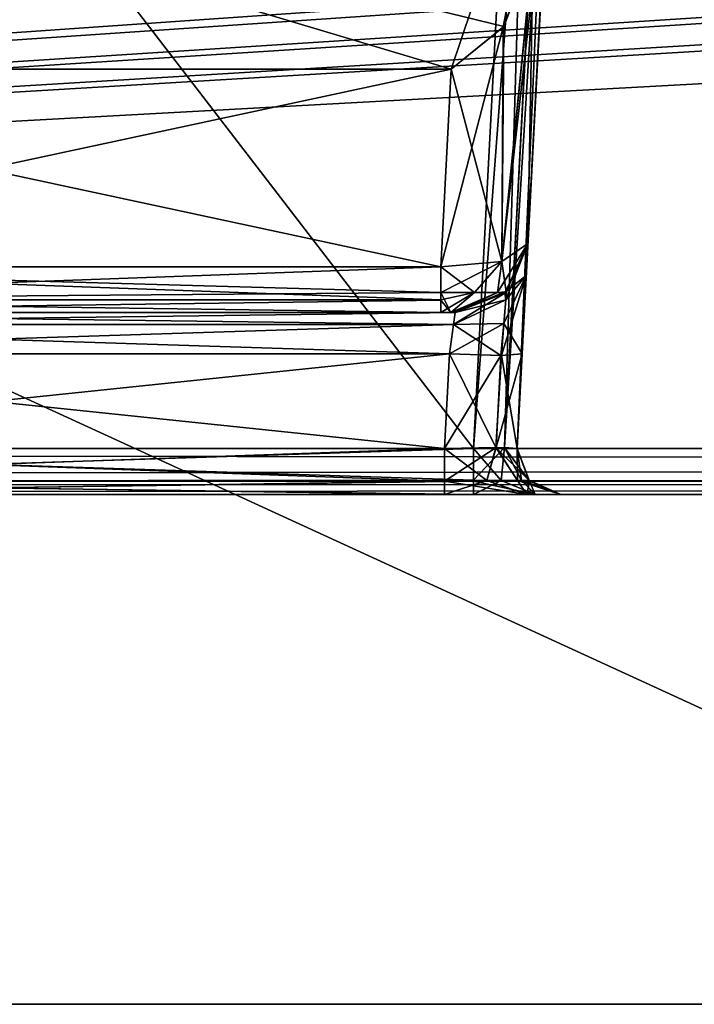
# Model space of a CAD drawing. Header units: inches. Extents: x -10 to 10, y -2.3 to 4.3.
# Tile 345 of 656: x -4.467 to -4.004, y -1.955 to -1.279. Entities that reach past the tile are written whole.
import ezdxf

# ---------------------------------------------------------------- set-up
doc = ezdxf.new("R2010")
doc.units = ezdxf.units.IN
doc.header["$LTSCALE"] = 65.185185
doc.header["$MEASUREMENT"] = 0
for name, color, linetype in [('10346', 7, 'CONTINUOUS'), ('10347', 7, 'CONTINUOUS'), ('10351', 7, 'CONTINUOUS'), ('10352', 7, 'CONTINUOUS'), ('10353', 7, 'CONTINUOUS'), ('10354', 7, 'CONTINUOUS'), ('10355', 7, 'CONTINUOUS'), ('10356', 7, 'CONTINUOUS'), ('10357', 7, 'CONTINUOUS'), ('10358', 7, 'CONTINUOUS'), ('10359', 7, 'CONTINUOUS'), ('10360', 7, 'CONTINUOUS'), ('10361', 7, 'CONTINUOUS'), ('10362', 7, 'CONTINUOUS'), ('10363', 7, 'CONTINUOUS'), ('10364', 7, 'CONTINUOUS'), ('10367', 7, 'CONTINUOUS'), ('1117', 7, 'CONTINUOUS'), ('11184', 7, 'CONTINUOUS'), ('11193', 7, 'CONTINUOUS'), ('11248', 7, 'CONTINUOUS'), ('1142', 7, 'CONTINUOUS'), ('1172', 7, 'CONTINUOUS'), ('1173', 7, 'CONTINUOUS'), ('12088', 7, 'CONTINUOUS'), ('1298', 7, 'CONTINUOUS'), ('1304', 7, 'CONTINUOUS'), ('1306', 7, 'CONTINUOUS'), ('1321', 7, 'CONTINUOUS'), ('1322', 7, 'CONTINUOUS'), ('1323', 7, 'CONTINUOUS'), ('1324', 7, 'CONTINUOUS'), ('1327', 7, 'CONTINUOUS'), ('1328', 7, 'CONTINUOUS'), ('1329', 7, 'CONTINUOUS'), ('1330', 7, 'CONTINUOUS'), ('1331', 7, 'CONTINUOUS'), ('1332', 7, 'CONTINUOUS'), ('1333', 7, 'CONTINUOUS'), ('1334', 7, 'CONTINUOUS'), ('1609', 7, 'CONTINUOUS'), ('1611', 7, 'CONTINUOUS'), ('2898', 7, 'CONTINUOUS'), ('2899', 7, 'CONTINUOUS'), ('2902', 7, 'CONTINUOUS'), ('2903', 7, 'CONTINUOUS')]:
    doc.layers.add(name, color=color, linetype=linetype)

msp = doc.modelspace()

# ---------------------------------------------------------------- linework, layer by layer
at = {"layer": '10346', "linetype": 'Continuous'}
for points in [[(-4.8031, -1.48, -4.11649), (-4.8031, -1.48, -3.86955), (-4.17772, -1.48, -3.86955), (-4.8031, -1.48, -4.11649)], [(-4.16791, -1.48, -4.11649), (-4.8031, -1.48, -4.11649), (-4.16791, -1.48, -3.88012), (-4.16791, -1.48, -4.11649)], [(-4.16791, -1.48, -3.88012), (-4.8031, -1.48, -4.11649), (-4.17088, -1.48, -3.87255), (-4.16791, -1.48, -3.88012)], [(-4.17088, -1.48, -3.87255), (-4.8031, -1.48, -4.11649), (-4.17772, -1.48, -3.86955), (-4.17088, -1.48, -3.87255)]]:
    msp.add_3dface(points, dxfattribs=at)
at = {"layer": '10347', "linetype": 'Continuous'}
for points in [[(-4.8031, -1.48, -4.11649), (-4.16791, -1.48, -4.11649), (-4.16906, -1.48821, -4.13711), (-4.8031, -1.48, -4.11649)], [(-4.80181, -1.4882, -4.1371), (-4.8031, -1.48, -4.11649), (-4.16906, -1.48821, -4.13711), (-4.80181, -1.4882, -4.1371)], [(-4.79863, -1.50843, -4.14645), (-4.80181, -1.4882, -4.1371), (-4.17188, -1.50843, -4.14645), (-4.79863, -1.50843, -4.14645)], [(-4.17188, -1.50843, -4.14645), (-4.80181, -1.4882, -4.1371), (-4.16906, -1.48821, -4.13711), (-4.17188, -1.50843, -4.14645)]]:
    msp.add_3dface(points, dxfattribs=at)
at = {"layer": '10351', "linetype": 'Continuous'}
for points in [[(-4.79523, -1.59589, -4.14143), (-4.79523, -1.57343, -4.14986), (-4.17529, -1.59584, -4.14147), (-4.79523, -1.59589, -4.14143)], [(-4.17529, -1.59584, -4.14147), (-4.79523, -1.57343, -4.14986), (-4.17529, -1.57343, -4.14986), (-4.17529, -1.59584, -4.14147)], [(-4.1753, -1.605, -4.1199), (-4.79523, -1.59589, -4.14143), (-4.17529, -1.59584, -4.14147), (-4.1753, -1.605, -4.1199)], [(-4.1753, -1.605, -4.1199), (-4.79519, -1.605, -4.1199), (-4.79523, -1.59589, -4.14143), (-4.1753, -1.605, -4.1199)]]:
    msp.add_3dface(points, dxfattribs=at)
at = {"layer": '10352', "linetype": 'Continuous'}
for points in [[(-4.79863, -1.50843, -4.14645), (-4.17188, -1.50843, -4.14645), (-4.79523, -1.57343, -4.14986), (-4.79863, -1.50843, -4.14645)], [(-4.79523, -1.57343, -4.14986), (-4.17188, -1.50843, -4.14645), (-4.17529, -1.57343, -4.14986), (-4.79523, -1.57343, -4.14986)]]:
    msp.add_3dface(points, dxfattribs=at)
at = {"layer": '10353', "linetype": 'Continuous'}
for points in [[(-4.17529, -1.57343, -4.14986), (-4.17188, -1.50843, -4.14645), (-4.13667, -1.50951, -4.16108), (-4.17529, -1.57343, -4.14986)], [(-4.17529, -1.57343, -4.14986), (-4.13667, -1.50951, -4.16108), (-4.13992, -1.57278, -4.16446), (-4.17529, -1.57343, -4.14986)], [(-4.12195, -1.50847, -4.19638), (-4.12536, -1.57343, -4.19979), (-4.13992, -1.57278, -4.16446), (-4.12195, -1.50847, -4.19638)], [(-4.13667, -1.50951, -4.16108), (-4.12195, -1.50847, -4.19638), (-4.13992, -1.57278, -4.16446), (-4.13667, -1.50951, -4.16108)]]:
    msp.add_3dface(points, dxfattribs=at)
at = {"layer": '10354', "linetype": 'Continuous'}
for points in [[(-4.11798, -1.43262, -4.11653), (-4.11913, -1.45461, -4.17158), (-4.13263, -1.46543, -4.11649), (-4.11798, -1.43262, -4.11653)], [(-4.11913, -1.45461, -4.17158), (-4.12195, -1.50847, -4.19638), (-4.13461, -1.48772, -4.15515), (-4.11913, -1.45461, -4.17158)], [(-4.11913, -1.45461, -4.17158), (-4.13461, -1.48772, -4.15515), (-4.13314, -1.47145, -4.13892), (-4.11913, -1.45461, -4.17158)], [(-4.11913, -1.45461, -4.17158), (-4.13314, -1.47145, -4.13892), (-4.13263, -1.46543, -4.11649), (-4.11913, -1.45461, -4.17158)], [(-4.13314, -1.47145, -4.13892), (-4.16791, -1.48, -4.11649), (-4.13263, -1.46543, -4.11649), (-4.13314, -1.47145, -4.13892)], [(-4.16906, -1.48821, -4.13711), (-4.16791, -1.48, -4.11649), (-4.13314, -1.47145, -4.13892), (-4.16906, -1.48821, -4.13711)], [(-4.13461, -1.48772, -4.15515), (-4.16906, -1.48821, -4.13711), (-4.13314, -1.47145, -4.13892), (-4.13461, -1.48772, -4.15515)], [(-4.17188, -1.50843, -4.14645), (-4.16906, -1.48821, -4.13711), (-4.13667, -1.50951, -4.16108), (-4.17188, -1.50843, -4.14645)], [(-4.13667, -1.50951, -4.16108), (-4.16906, -1.48821, -4.13711), (-4.13461, -1.48772, -4.15515), (-4.13667, -1.50951, -4.16108)], [(-4.12195, -1.50847, -4.19638), (-4.13667, -1.50951, -4.16108), (-4.13461, -1.48772, -4.15515), (-4.12195, -1.50847, -4.19638)]]:
    msp.add_3dface(points, dxfattribs=at)
at = {"layer": '10355', "linetype": 'Continuous'}
for points in [[(-4.11798, -1.43262, -3.88012), (-4.13263, -1.46543, -4.11649), (-4.13352, -1.46629, -3.88012), (-4.11798, -1.43262, -3.88012)], [(-4.11798, -1.43262, -3.88012), (-4.11798, -1.43262, -4.11653), (-4.13263, -1.46543, -4.11649), (-4.11798, -1.43262, -3.88012)], [(-4.13263, -1.46543, -4.11649), (-4.16791, -1.48, -4.11649), (-4.13352, -1.46629, -3.88012), (-4.13263, -1.46543, -4.11649)], [(-4.16791, -1.48, -4.11649), (-4.16791, -1.48, -3.88012), (-4.13352, -1.46629, -3.88012), (-4.16791, -1.48, -4.11649)]]:
    msp.add_3dface(points, dxfattribs=at)
at = {"layer": '10356', "linetype": 'Continuous'}
for points in [[(-4.11798, -1.43262, -3.88012), (-4.13352, -1.46629, -3.88012), (-4.13883, -1.46627, -3.85865), (-4.11798, -1.43262, -3.88012)], [(-4.11798, -1.43262, -3.88012), (-4.13883, -1.46627, -3.85865), (-4.13582, -1.44495, -3.84015), (-4.11798, -1.43262, -3.88012)], [(-4.15463, -1.46627, -3.84173), (-4.17772, -1.4663, -3.83516), (-4.13582, -1.44495, -3.84015), (-4.15463, -1.46627, -3.84173)], [(-4.13582, -1.44495, -3.84015), (-4.17772, -1.4663, -3.83516), (-4.17772, -1.44873, -3.82319), (-4.13582, -1.44495, -3.84015)], [(-4.13883, -1.46627, -3.85865), (-4.15463, -1.46627, -3.84173), (-4.13582, -1.44495, -3.84015), (-4.13883, -1.46627, -3.85865)], [(-4.17088, -1.48, -3.87255), (-4.17772, -1.48, -3.86955), (-4.15463, -1.46627, -3.84173), (-4.17088, -1.48, -3.87255)], [(-4.15463, -1.46627, -3.84173), (-4.17772, -1.48, -3.86955), (-4.17772, -1.47127, -3.84133), (-4.15463, -1.46627, -3.84173)], [(-4.17772, -1.4663, -3.83516), (-4.15463, -1.46627, -3.84173), (-4.17772, -1.47127, -3.84133), (-4.17772, -1.4663, -3.83516)], [(-4.13352, -1.46629, -3.88012), (-4.17088, -1.48, -3.87255), (-4.13883, -1.46627, -3.85865), (-4.13352, -1.46629, -3.88012)], [(-4.13883, -1.46627, -3.85865), (-4.17088, -1.48, -3.87255), (-4.15463, -1.46627, -3.84173), (-4.13883, -1.46627, -3.85865)], [(-4.16791, -1.48, -3.88012), (-4.17088, -1.48, -3.87255), (-4.13352, -1.46629, -3.88012), (-4.16791, -1.48, -3.88012)]]:
    msp.add_3dface(points, dxfattribs=at)
at = {"layer": '10357', "linetype": 'Continuous'}
for points in [[(-4.10348, -1.15603, -3.76837), (-4.11798, -1.43262, -3.88012), (-4.13582, -1.44495, -3.84015), (-4.10348, -1.15603, -3.76837)], [(-4.11467, -1.23177, -3.76837), (-4.10348, -1.15603, -3.76837), (-4.13582, -1.44495, -3.84015), (-4.11467, -1.23177, -3.76837)], [(-4.13496, -1.28419, -3.76837), (-4.11467, -1.23177, -3.76837), (-4.13582, -1.44495, -3.84015), (-4.13496, -1.28419, -3.76837)], [(-4.17061, -1.31305, -3.76837), (-4.13496, -1.28419, -3.76837), (-4.17772, -1.44873, -3.82319), (-4.17061, -1.31305, -3.76837)], [(-4.13496, -1.28419, -3.76837), (-4.13582, -1.44495, -3.84015), (-4.17772, -1.44873, -3.82319), (-4.13496, -1.28419, -3.76837)]]:
    msp.add_3dface(points, dxfattribs=at)
at = {"layer": '10358', "linetype": 'Continuous'}
for points in [[(-4.80989, -1.31305, -3.76837), (-4.17061, -1.31305, -3.76837), (-4.80278, -1.44873, -3.82319), (-4.80989, -1.31305, -3.76837)], [(-4.80278, -1.44873, -3.82319), (-4.17061, -1.31305, -3.76837), (-4.17772, -1.44873, -3.82319), (-4.80278, -1.44873, -3.82319)]]:
    msp.add_3dface(points, dxfattribs=at)
at = {"layer": '10359', "linetype": 'Continuous'}
for points in [[(-4.80294, -1.47145, -3.84159), (-4.80278, -1.44873, -3.82319), (-4.17772, -1.47127, -3.84133), (-4.80294, -1.47145, -3.84159)], [(-4.80278, -1.44873, -3.82319), (-4.17772, -1.4663, -3.83516), (-4.17772, -1.47127, -3.84133), (-4.80278, -1.44873, -3.82319)], [(-4.17772, -1.4663, -3.83516), (-4.80278, -1.44873, -3.82319), (-4.17772, -1.44873, -3.82319), (-4.17772, -1.4663, -3.83516)], [(-4.8031, -1.48, -3.86955), (-4.80294, -1.47145, -3.84159), (-4.17772, -1.48, -3.86955), (-4.8031, -1.48, -3.86955)], [(-4.17772, -1.48, -3.86955), (-4.80294, -1.47145, -3.84159), (-4.17772, -1.47127, -3.84133), (-4.17772, -1.48, -3.86955)]]:
    msp.add_3dface(points, dxfattribs=at)
at = {"layer": '10360', "linetype": 'Continuous'}
for points in [[(-4.17529, -1.59584, -4.14147), (-4.13992, -1.57278, -4.16446), (-4.14629, -1.59547, -4.14959), (-4.17529, -1.59584, -4.14147)], [(-4.17529, -1.59584, -4.14147), (-4.17529, -1.57343, -4.14986), (-4.13992, -1.57278, -4.16446), (-4.17529, -1.59584, -4.14147)], [(-4.14629, -1.59547, -4.14959), (-4.13992, -1.57278, -4.16446), (-4.12508, -1.59547, -4.1708), (-4.14629, -1.59547, -4.14959)], [(-4.13992, -1.57278, -4.16446), (-4.12536, -1.57343, -4.19979), (-4.12508, -1.59547, -4.1708), (-4.13992, -1.57278, -4.16446)], [(-4.12508, -1.59547, -4.1708), (-4.12536, -1.57343, -4.19979), (-4.11693, -1.59589, -4.19979), (-4.12508, -1.59547, -4.1708)], [(-4.11877, -1.605, -4.1433), (-4.1753, -1.605, -4.1199), (-4.14629, -1.59547, -4.14959), (-4.11877, -1.605, -4.1433)], [(-4.1753, -1.605, -4.1199), (-4.17529, -1.59584, -4.14147), (-4.14629, -1.59547, -4.14959), (-4.1753, -1.605, -4.1199)], [(-4.11877, -1.605, -4.1433), (-4.14629, -1.59547, -4.14959), (-4.12508, -1.59547, -4.1708), (-4.11877, -1.605, -4.1433)], [(-4.11877, -1.605, -4.1433), (-4.12508, -1.59547, -4.1708), (-4.11693, -1.59589, -4.19979), (-4.11877, -1.605, -4.1433)], [(-4.0954, -1.605, -4.1998), (-4.11877, -1.605, -4.1433), (-4.11693, -1.59589, -4.19979), (-4.0954, -1.605, -4.1998)]]:
    msp.add_3dface(points, dxfattribs=at)
at = {"layer": '10361', "linetype": 'Continuous'}
for points in [[(-4.12536, -1.57343, -4.19979), (-4.12536, -1.57343, -4.39629), (-4.11697, -1.59584, -4.39629), (-4.12536, -1.57343, -4.19979)], [(-4.11693, -1.59589, -4.19979), (-4.12536, -1.57343, -4.19979), (-4.11697, -1.59584, -4.39629), (-4.11693, -1.59589, -4.19979)], [(-4.0954, -1.605, -4.39627), (-4.11693, -1.59589, -4.19979), (-4.11697, -1.59584, -4.39629), (-4.0954, -1.605, -4.39627)], [(-4.0954, -1.605, -4.39627), (-4.0954, -1.605, -4.1998), (-4.11693, -1.59589, -4.19979), (-4.0954, -1.605, -4.39627)]]:
    msp.add_3dface(points, dxfattribs=at)
at = {"layer": '10362', "linetype": 'Continuous'}
for points in [[(-4.15531, -1.57343, -4.42625), (-4.13631, -1.59547, -4.42919), (-4.13411, -1.57279, -4.41753), (-4.15531, -1.57343, -4.42625)], [(-4.15531, -1.59589, -4.43467), (-4.13631, -1.59547, -4.42919), (-4.15531, -1.57343, -4.42625), (-4.15531, -1.59589, -4.43467)], [(-4.13631, -1.59547, -4.42919), (-4.12242, -1.59547, -4.4153), (-4.13411, -1.57279, -4.41753), (-4.13631, -1.59547, -4.42919)], [(-4.11697, -1.59584, -4.39629), (-4.12536, -1.57343, -4.39629), (-4.13411, -1.57279, -4.41753), (-4.11697, -1.59584, -4.39629)], [(-4.12242, -1.59547, -4.4153), (-4.11697, -1.59584, -4.39629), (-4.13411, -1.57279, -4.41753), (-4.12242, -1.59547, -4.4153)], [(-4.15533, -1.605, -4.45621), (-4.11292, -1.605, -4.43865), (-4.15531, -1.59589, -4.43467), (-4.15533, -1.605, -4.45621)], [(-4.15531, -1.59589, -4.43467), (-4.11292, -1.605, -4.43865), (-4.13631, -1.59547, -4.42919), (-4.15531, -1.59589, -4.43467)], [(-4.13631, -1.59547, -4.42919), (-4.11292, -1.605, -4.43865), (-4.12242, -1.59547, -4.4153), (-4.13631, -1.59547, -4.42919)], [(-4.11292, -1.605, -4.43865), (-4.0954, -1.605, -4.39627), (-4.12242, -1.59547, -4.4153), (-4.11292, -1.605, -4.43865)], [(-4.0954, -1.605, -4.39627), (-4.11697, -1.59584, -4.39629), (-4.12242, -1.59547, -4.4153), (-4.0954, -1.605, -4.39627)]]:
    msp.add_3dface(points, dxfattribs=at)
at = {"layer": '10363', "linetype": 'Continuous'}
for points in [[(-4.82519, -1.57343, -4.42625), (-4.82519, -1.59526, -4.43408), (-4.15531, -1.57343, -4.42625), (-4.82519, -1.57343, -4.42625)], [(-4.82519, -1.59526, -4.43408), (-4.15531, -1.59589, -4.43467), (-4.15531, -1.57343, -4.42625), (-4.82519, -1.59526, -4.43408)], [(-4.82519, -1.59526, -4.43408), (-4.82517, -1.605, -4.45621), (-4.15531, -1.59589, -4.43467), (-4.82519, -1.59526, -4.43408)], [(-4.82517, -1.605, -4.45621), (-4.15533, -1.605, -4.45621), (-4.15531, -1.59589, -4.43467), (-4.82517, -1.605, -4.45621)]]:
    msp.add_3dface(points, dxfattribs=at)
at = {"layer": '10364', "linetype": 'Continuous'}
for points in [[(-4.8742, -0.63817, -4.47526), (-4.82519, -1.57343, -4.42625), (-4.1063, -0.63817, -4.47526), (-4.8742, -0.63817, -4.47526)], [(-4.82519, -1.57343, -4.42625), (-4.15531, -1.57343, -4.42625), (-4.1063, -0.63817, -4.47526), (-4.82519, -1.57343, -4.42625)]]:
    msp.add_3dface(points, dxfattribs=at)
at = {"layer": '10367', "linetype": 'Continuous'}
for points in [[(-4.15531, -1.57343, -4.42625), (-4.13411, -1.57279, -4.41753), (-4.1063, -0.63817, -4.47526), (-4.15531, -1.57343, -4.42625)], [(-4.1063, -0.63817, -4.47526), (-4.13411, -1.57279, -4.41753), (-4.08481, -0.63882, -4.46612), (-4.1063, -0.63817, -4.47526)], [(-4.13411, -1.57279, -4.41753), (-4.12536, -1.57343, -4.39629), (-4.08481, -0.63882, -4.46612), (-4.13411, -1.57279, -4.41753)], [(-4.12536, -1.57343, -4.39629), (-4.07634, -0.6382, -4.4453), (-4.08481, -0.63882, -4.46612), (-4.12536, -1.57343, -4.39629)]]:
    msp.add_3dface(points, dxfattribs=at)
at = {"layer": '1117', "linetype": 'Continuous'}
for points in [[(-8.5782, -1.605, -4.59779), (8.57822, -1.605, -4.59779), (-6.00065, -1.605, -4.51065), (-8.5782, -1.605, -4.59779)], [(8.57822, -1.605, 4.59779), (-8.5782, -1.605, 4.59779), (6.00065, -1.605, 4.51065), (8.57822, -1.605, 4.59779)], [(6.00065, -1.605, 4.51065), (-8.5782, -1.605, 4.59779), (5.92133, -1.605, 4.48984), (6.00065, -1.605, 4.51065)], [(5.92133, -1.605, 4.48984), (-8.5782, -1.605, 4.59779), (2.00065, -1.605, 4.51065), (5.92133, -1.605, 4.48984)], [(2.00065, -1.605, 4.51065), (-8.5782, -1.605, 4.59779), (1.92133, -1.605, 4.48984), (2.00065, -1.605, 4.51065)], [(1.92133, -1.605, 4.48984), (-8.5782, -1.605, 4.59779), (-1.99935, -1.605, 4.51065), (1.92133, -1.605, 4.48984)], [(-1.99935, -1.605, 4.51065), (-8.5782, -1.605, 4.59779), (-2.07867, -1.605, 4.48984), (-1.99935, -1.605, 4.51065)], [(-2.07867, -1.605, 4.48984), (-8.5782, -1.605, 4.59779), (-2.31453, -1.605, 4.45621), (-2.07867, -1.605, 4.48984)], [(-8.5782, -1.605, 4.59779), (-5.99935, -1.605, 4.51065), (-4.15533, -1.605, 4.45621), (-8.5782, -1.605, 4.59779)], [(-2.31453, -1.605, 4.45621), (-8.5782, -1.605, 4.59779), (-2.82517, -1.605, 4.45621), (-2.31453, -1.605, 4.45621)], [(-2.82517, -1.605, 4.45621), (-8.5782, -1.605, 4.59779), (-3.17483, -1.605, 4.45621), (-2.82517, -1.605, 4.45621)], [(-3.17483, -1.605, 4.45621), (-8.5782, -1.605, 4.59779), (-3.84467, -1.605, 4.45621), (-3.17483, -1.605, 4.45621)], [(-3.84467, -1.605, 4.45621), (-8.5782, -1.605, 4.59779), (-4.15533, -1.605, 4.45621), (-3.84467, -1.605, 4.45621)], [(-6.00065, -1.605, -4.51065), (8.57822, -1.605, -4.59779), (-5.92133, -1.605, -4.48984), (-6.00065, -1.605, -4.51065)], [(-4.15533, -1.605, 4.45621), (-5.99935, -1.605, 4.51065), (-4.82517, -1.605, 4.45621), (-4.15533, -1.605, 4.45621)], [(-5.92133, -1.605, -4.48984), (8.57822, -1.605, -4.59779), (-2.00065, -1.605, -4.51065), (-5.92133, -1.605, -4.48984)], [(-5.92133, -1.605, -4.48984), (-2.00065, -1.605, -4.51065), (-5.68547, -1.605, -4.45621), (-5.92133, -1.605, -4.48984)], [(-5.68547, -1.605, -4.45621), (-2.00065, -1.605, -4.51065), (-5.17483, -1.605, -4.45621), (-5.68547, -1.605, -4.45621)], [(-5.17483, -1.605, -4.45621), (-2.00065, -1.605, -4.51065), (-4.82517, -1.605, -4.45621), (-5.17483, -1.605, -4.45621)], [(-4.82517, -1.605, -4.45621), (-2.00065, -1.605, -4.51065), (-4.15533, -1.605, -4.45621), (-4.82517, -1.605, -4.45621)], [(-4.79519, -1.605, -4.1199), (-4.1753, -1.605, -4.1199), (-4.79519, -1.605, 4.1199), (-4.79519, -1.605, -4.1199)], [(-4.79519, -1.605, 4.1199), (-4.1753, -1.605, -4.1199), (-4.1753, -1.605, 4.1199), (-4.79519, -1.605, 4.1199)], [(-4.1753, -1.605, -4.1199), (-4.11877, -1.605, -4.1433), (-4.1753, -1.605, 4.1199), (-4.1753, -1.605, -4.1199)], [(-4.1753, -1.605, 4.1199), (-4.11877, -1.605, -4.1433), (-4.11878, -1.605, 4.14328), (-4.1753, -1.605, 4.1199)], [(-4.15533, -1.605, -4.45621), (-2.00065, -1.605, -4.51065), (-3.84467, -1.605, -4.45621), (-4.15533, -1.605, -4.45621)], [(-4.11292, -1.605, -4.43865), (-4.15533, -1.605, -4.45621), (-3.84467, -1.605, -4.45621), (-4.11292, -1.605, -4.43865)], [(-3.88708, -1.605, 4.43865), (-3.84467, -1.605, 4.45621), (-4.15533, -1.605, 4.45621), (-3.88708, -1.605, 4.43865)], [(-3.9046, -1.605, 4.39627), (-3.88708, -1.605, 4.43865), (-4.15533, -1.605, 4.45621), (-3.9046, -1.605, 4.39627)], [(-4.11295, -1.605, 4.43868), (-3.9046, -1.605, 4.39627), (-4.15533, -1.605, 4.45621), (-4.11295, -1.605, 4.43868)], [(-4.11877, -1.605, -4.1433), (-4.0954, -1.605, -4.1998), (-4.11878, -1.605, 4.14328), (-4.11877, -1.605, -4.1433)], [(-4.11878, -1.605, 4.14328), (-4.0954, -1.605, -4.1998), (-4.0954, -1.605, 4.1998), (-4.11878, -1.605, 4.14328)], [(-3.9046, -1.605, 4.1998), (-3.9046, -1.605, 4.39627), (-4.11295, -1.605, 4.43868), (-3.9046, -1.605, 4.1998)], [(-4.0954, -1.605, 4.39627), (-3.9046, -1.605, 4.1998), (-4.11295, -1.605, 4.43868), (-4.0954, -1.605, 4.39627)], [(-4.0954, -1.605, -4.39627), (-4.11292, -1.605, -4.43865), (-3.84467, -1.605, -4.45621), (-4.0954, -1.605, -4.39627)], [(-4.0954, -1.605, -4.1998), (-4.0954, -1.605, -4.39627), (-3.88705, -1.605, -4.43868), (-4.0954, -1.605, -4.1998)], [(-3.88705, -1.605, -4.43868), (-4.0954, -1.605, -4.39627), (-3.84467, -1.605, -4.45621), (-3.88705, -1.605, -4.43868)], [(-4.0954, -1.605, 4.1998), (-4.0954, -1.605, -4.1998), (-3.9046, -1.605, -4.39627), (-4.0954, -1.605, 4.1998)], [(-3.9046, -1.605, -4.39627), (-4.0954, -1.605, -4.1998), (-3.88705, -1.605, -4.43868), (-3.9046, -1.605, -4.39627)], [(-3.9046, -1.605, 4.1998), (-4.0954, -1.605, 4.39627), (-3.9046, -1.605, -4.1998), (-3.9046, -1.605, 4.1998)], [(-4.0954, -1.605, 4.39627), (-4.0954, -1.605, 4.1998), (-3.9046, -1.605, -4.39627), (-4.0954, -1.605, 4.39627)], [(-3.9046, -1.605, -4.1998), (-4.0954, -1.605, 4.39627), (-3.9046, -1.605, -4.39627), (-3.9046, -1.605, -4.1998)]]:
    msp.add_3dface(points, dxfattribs=at)
at = {"layer": '11184', "linetype": 'Continuous'}
for points in [[(-9, -1.955, 13.9861), (-9, 0.545, 13.9861), (-3.55711, 0.545, 13.9861), (-9, -1.955, 13.9861)], [(-9, -1.955, 13.9861), (-3.55711, 0.545, 13.9861), (-3.55711, -1.955, 13.9861), (-9, -1.955, 13.9861)]]:
    msp.add_3dface(points, dxfattribs=at)
at = {"layer": '11193', "linetype": 'Continuous'}
for points in [[(-9, 0.545, 14.1431), (-9, -1.955, 14.1431), (-3.55711, -1.955, 14.1431), (-9, 0.545, 14.1431)], [(-3.55711, 0.545, 14.1431), (-9, 0.545, 14.1431), (-3.55711, -1.955, 14.1431), (-3.55711, 0.545, 14.1431)]]:
    msp.add_3dface(points, dxfattribs=at)
at = {"layer": '11248', "linetype": 'Continuous'}
for points in [[(-9, -1.955, 14.1431), (-9, -1.955, 13.9861), (-3.55711, -1.955, 13.9861), (-9, -1.955, 14.1431)], [(-9, -1.955, 14.1431), (-3.55711, -1.955, 13.9861), (-3.55711, -1.955, 14.1431), (-9, -1.955, 14.1431)]]:
    msp.add_3dface(points, dxfattribs=at)
at = {"layer": '1142', "linetype": 'Continuous'}
for points in [[(8.57837, -1.59603, 4.61919), (8.57837, -1.57343, 4.62775), (-8.57837, -1.59542, 4.61977), (8.57837, -1.59603, 4.61919)], [(-8.57837, -1.59542, 4.61977), (8.57837, -1.57343, 4.62775), (-8.57837, -1.57343, 4.62775), (-8.57837, -1.59542, 4.61977)], [(-8.5782, -1.605, 4.59779), (8.57837, -1.59603, 4.61919), (-8.57837, -1.59542, 4.61977), (-8.5782, -1.605, 4.59779)], [(-8.5782, -1.605, 4.59779), (8.57822, -1.605, 4.59779), (8.57837, -1.59603, 4.61919), (-8.5782, -1.605, 4.59779)]]:
    msp.add_3dface(points, dxfattribs=at)
at = {"layer": '1172', "linetype": 'Continuous'}
for points in [[(-8.57837, -1.59603, -4.61919), (-8.57837, -1.57343, -4.62775), (8.57837, -1.59542, -4.61977), (-8.57837, -1.59603, -4.61919)], [(8.57837, -1.59542, -4.61977), (-8.57837, -1.57343, -4.62775), (8.57837, -1.57343, -4.62775), (8.57837, -1.59542, -4.61977)], [(8.57822, -1.605, -4.59779), (-8.57837, -1.59603, -4.61919), (8.57837, -1.59542, -4.61977), (8.57822, -1.605, -4.59779)], [(8.57822, -1.605, -4.59779), (-8.5782, -1.605, -4.59779), (-8.57837, -1.59603, -4.61919), (8.57822, -1.605, -4.59779)]]:
    msp.add_3dface(points, dxfattribs=at)
at = {"layer": '1173', "linetype": 'Continuous'}
for points in [[(-1.89693, -0.63817, -4.57874), (-8.57837, -1.57343, -4.62775), (-1.93761, -0.62096, -4.57784), (-1.89693, -0.63817, -4.57874)], [(-1.93761, -0.62096, -4.57784), (-8.57837, -1.57343, -4.62775), (-2.10307, -0.63817, -4.57874), (-1.93761, -0.62096, -4.57784)], [(-2.87743, -0.63817, -4.57874), (-8.57837, -1.57343, -4.62775), (-2.91811, -0.62096, -4.57784), (-2.87743, -0.63817, -4.57874)], [(-2.91811, -0.62096, -4.57784), (-8.57837, -1.57343, -4.62775), (-3.12257, -0.63817, -4.57874), (-2.91811, -0.62096, -4.57784)], [(-3.89693, -0.63817, -4.57874), (-8.57837, -1.57343, -4.62775), (-3.93712, -0.62143, -4.57786), (-3.89693, -0.63817, -4.57874)], [(-3.93712, -0.62143, -4.57786), (-8.57837, -1.57343, -4.62775), (-4.10307, -0.63817, -4.57874), (-3.93712, -0.62143, -4.57786)], [(8.57837, -1.57343, -4.62775), (-8.57837, -1.57343, -4.62775), (8.52935, -0.63817, -4.57874), (8.57837, -1.57343, -4.62775)], [(5.89693, -0.63817, -4.57874), (-8.57837, -1.57343, -4.62775), (5.12257, -0.63817, -4.57874), (5.89693, -0.63817, -4.57874)], [(-8.57837, -1.57343, -4.62775), (5.89693, -0.63817, -4.57874), (6.10307, -0.63817, -4.57874), (-8.57837, -1.57343, -4.62775)], [(5.12257, -0.63817, -4.57874), (-8.57837, -1.57343, -4.62775), (4.87743, -0.63817, -4.57874), (5.12257, -0.63817, -4.57874)], [(4.87743, -0.63817, -4.57874), (-8.57837, -1.57343, -4.62775), (4.10307, -0.63817, -4.57874), (4.87743, -0.63817, -4.57874)], [(4.10307, -0.63817, -4.57874), (-8.57837, -1.57343, -4.62775), (3.89693, -0.63817, -4.57874), (4.10307, -0.63817, -4.57874)], [(3.89693, -0.63817, -4.57874), (-8.57837, -1.57343, -4.62775), (3.12257, -0.63817, -4.57874), (3.89693, -0.63817, -4.57874)], [(3.12257, -0.63817, -4.57874), (-8.57837, -1.57343, -4.62775), (2.87743, -0.63817, -4.57874), (3.12257, -0.63817, -4.57874)], [(2.87743, -0.63817, -4.57874), (-8.57837, -1.57343, -4.62775), (2.10307, -0.63817, -4.57874), (2.87743, -0.63817, -4.57874)], [(2.10307, -0.63817, -4.57874), (-8.57837, -1.57343, -4.62775), (1.89693, -0.63817, -4.57874), (2.10307, -0.63817, -4.57874)], [(1.89693, -0.63817, -4.57874), (-8.57837, -1.57343, -4.62775), (-1.89693, -0.63817, -4.57874), (1.89693, -0.63817, -4.57874)], [(-2.10307, -0.63817, -4.57874), (-8.57837, -1.57343, -4.62775), (-2.87743, -0.63817, -4.57874), (-2.10307, -0.63817, -4.57874)], [(-3.12257, -0.63817, -4.57874), (-8.57837, -1.57343, -4.62775), (-3.89693, -0.63817, -4.57874), (-3.12257, -0.63817, -4.57874)], [(-4.10307, -0.63817, -4.57874), (-8.57837, -1.57343, -4.62775), (-4.87743, -0.63817, -4.57874), (-4.10307, -0.63817, -4.57874)], [(8.52935, -0.63817, -4.57874), (-8.57837, -1.57343, -4.62775), (7.12257, -0.63817, -4.57874), (8.52935, -0.63817, -4.57874)], [(7.12257, -0.63817, -4.57874), (-8.57837, -1.57343, -4.62775), (6.87743, -0.63817, -4.57874), (7.12257, -0.63817, -4.57874)], [(6.87743, -0.63817, -4.57874), (-8.57837, -1.57343, -4.62775), (6.10307, -0.63817, -4.57874), (6.87743, -0.63817, -4.57874)]]:
    msp.add_3dface(points, dxfattribs=at)
at = {"layer": '12088', "linetype": 'Continuous'}
for points in [[(-4.17772, -1.4664, 3.83527), (-4.17772, -1.44873, 3.82319), (-4.80294, -1.47145, 3.84158), (-4.17772, -1.4664, 3.83527)], [(-4.17772, -1.44873, 3.82319), (-4.80278, -1.44873, 3.82319), (-4.80294, -1.47145, 3.84158), (-4.17772, -1.44873, 3.82319)], [(-4.17772, -1.47162, 3.84184), (-4.17772, -1.4664, 3.83527), (-4.80294, -1.47145, 3.84158), (-4.17772, -1.47162, 3.84184)], [(-4.8031, -1.48, 3.86955), (-4.17772, -1.47162, 3.84184), (-4.80294, -1.47145, 3.84158), (-4.8031, -1.48, 3.86955)], [(-4.17772, -1.48, 3.86955), (-4.17772, -1.47162, 3.84184), (-4.8031, -1.48, 3.86955), (-4.17772, -1.48, 3.86955)]]:
    msp.add_3dface(points, dxfattribs=at)
at = {"layer": '1298', "linetype": 'Continuous'}
for points in [[(-8.57837, -1.57343, 4.62775), (8.57837, -1.57343, 4.62775), (-8.52935, -0.63817, 4.57874), (-8.57837, -1.57343, 4.62775)], [(-8.52935, -0.63817, 4.57874), (8.57837, -1.57343, 4.62775), (-7.12257, -0.63817, 4.57874), (-8.52935, -0.63817, 4.57874)], [(-7.12257, -0.63817, 4.57874), (8.57837, -1.57343, 4.62775), (-6.87743, -0.63817, 4.57874), (-7.12257, -0.63817, 4.57874)], [(-6.87743, -0.63817, 4.57874), (8.57837, -1.57343, 4.62775), (-6.10307, -0.63817, 4.57874), (-6.87743, -0.63817, 4.57874)], [(-6.10307, -0.63817, 4.57874), (8.57837, -1.57343, 4.62775), (-5.89693, -0.63817, 4.57874), (-6.10307, -0.63817, 4.57874)], [(-5.89693, -0.63817, 4.57874), (8.57837, -1.57343, 4.62775), (-5.12257, -0.63817, 4.57874), (-5.89693, -0.63817, 4.57874)], [(-5.12257, -0.63817, 4.57874), (8.57837, -1.57343, 4.62775), (-4.87743, -0.63817, 4.57874), (-5.12257, -0.63817, 4.57874)], [(-4.87743, -0.63817, 4.57874), (8.57837, -1.57343, 4.62775), (-4.10307, -0.63817, 4.57874), (-4.87743, -0.63817, 4.57874)], [(8.57837, -1.57343, 4.62775), (-3.89693, -0.63817, 4.57874), (-4.10307, -0.63817, 4.57874), (8.57837, -1.57343, 4.62775)]]:
    msp.add_3dface(points, dxfattribs=at)
at = {"layer": '1304', "linetype": 'Continuous'}
for points in [[(-4.13467, -1.2837, 3.76837), (-4.1145, -1.23109, 3.76837), (-4.86659, -1.105, 3.76837), (-4.13467, -1.2837, 3.76837)], [(-4.17061, -1.31305, 3.76837), (-4.13467, -1.2837, 3.76837), (-4.86659, -1.105, 3.76837), (-4.17061, -1.31305, 3.76837)], [(-4.80989, -1.31305, 3.76837), (-4.17061, -1.31305, 3.76837), (-4.86659, -1.105, 3.76837), (-4.80989, -1.31305, 3.76837)]]:
    msp.add_3dface(points, dxfattribs=at)
at = {"layer": '1306', "linetype": 'Continuous'}
for points in [[(-4.0615, -0.355, 2.83901), (-4.10081, -1.105, 3.76837), (-4.12536, -1.57343, 4.39629), (-4.0615, -0.355, 2.83901)], [(-4.07634, -0.6382, 4.4453), (-4.0615, -0.355, 2.83901), (-4.12536, -1.57343, 4.39629), (-4.07634, -0.6382, 4.4453)], [(-4.12536, -1.57343, 4.39629), (-4.10081, -1.105, 3.76837), (-4.11913, -1.45461, 4.17158), (-4.12536, -1.57343, 4.39629)], [(-4.11913, -1.45461, 4.17158), (-4.10081, -1.105, 3.76837), (-4.11798, -1.43262, 4.11653), (-4.11913, -1.45461, 4.17158)], [(-4.11798, -1.43262, 4.11653), (-4.10081, -1.105, 3.76837), (-4.11798, -1.43262, 3.88012), (-4.11798, -1.43262, 4.11653)], [(-4.11798, -1.43262, 3.88012), (-4.10081, -1.105, 3.76837), (-4.10348, -1.15603, 3.76837), (-4.11798, -1.43262, 3.88012)], [(-4.12195, -1.50847, 4.19638), (-4.12536, -1.57343, 4.39629), (-4.11913, -1.45461, 4.17158), (-4.12195, -1.50847, 4.19638)], [(-4.12536, -1.57343, 4.19979), (-4.12536, -1.57343, 4.39629), (-4.12195, -1.50847, 4.19638), (-4.12536, -1.57343, 4.19979)]]:
    msp.add_3dface(points, dxfattribs=at)
at = {"layer": '1321', "linetype": 'Continuous'}
for points in [[(-4.17061, -1.31305, 3.76837), (-4.80989, -1.31305, 3.76837), (-4.17772, -1.44873, 3.82319), (-4.17061, -1.31305, 3.76837)], [(-4.17772, -1.44873, 3.82319), (-4.80989, -1.31305, 3.76837), (-4.80278, -1.44873, 3.82319), (-4.17772, -1.44873, 3.82319)]]:
    msp.add_3dface(points, dxfattribs=at)
at = {"layer": '1322', "linetype": 'Continuous'}
for points in [[(-4.11798, -1.43262, 3.88012), (-4.10348, -1.15603, 3.76837), (-4.1145, -1.23109, 3.76837), (-4.11798, -1.43262, 3.88012)], [(-4.11798, -1.43262, 3.88012), (-4.1145, -1.23109, 3.76837), (-4.13584, -1.44496, 3.84014), (-4.11798, -1.43262, 3.88012)], [(-4.1145, -1.23109, 3.76837), (-4.13467, -1.2837, 3.76837), (-4.13584, -1.44496, 3.84014), (-4.1145, -1.23109, 3.76837)], [(-4.13467, -1.2837, 3.76837), (-4.17061, -1.31305, 3.76837), (-4.13584, -1.44496, 3.84014), (-4.13467, -1.2837, 3.76837)], [(-4.13584, -1.44496, 3.84014), (-4.17061, -1.31305, 3.76837), (-4.17772, -1.44873, 3.82319), (-4.13584, -1.44496, 3.84014)]]:
    msp.add_3dface(points, dxfattribs=at)
at = {"layer": '1323', "linetype": 'Continuous'}
for points in [[(-4.11798, -1.43262, 3.88012), (-4.13584, -1.44496, 3.84014), (-4.13301, -1.46581, 3.88012), (-4.11798, -1.43262, 3.88012)], [(-4.13584, -1.44496, 3.84014), (-4.17772, -1.44873, 3.82319), (-4.15464, -1.46627, 3.84172), (-4.13584, -1.44496, 3.84014)], [(-4.13584, -1.44496, 3.84014), (-4.15464, -1.46627, 3.84172), (-4.13884, -1.46627, 3.85865), (-4.13584, -1.44496, 3.84014)], [(-4.13584, -1.44496, 3.84014), (-4.13884, -1.46627, 3.85865), (-4.13301, -1.46581, 3.88012), (-4.13584, -1.44496, 3.84014)], [(-4.17772, -1.44873, 3.82319), (-4.17772, -1.4664, 3.83527), (-4.15464, -1.46627, 3.84172), (-4.17772, -1.44873, 3.82319)], [(-4.15464, -1.46627, 3.84172), (-4.17772, -1.4664, 3.83527), (-4.17085, -1.48, 3.87256), (-4.15464, -1.46627, 3.84172)], [(-4.17772, -1.4664, 3.83527), (-4.17772, -1.47162, 3.84184), (-4.17085, -1.48, 3.87256), (-4.17772, -1.4664, 3.83527)], [(-4.13884, -1.46627, 3.85865), (-4.15464, -1.46627, 3.84172), (-4.17085, -1.48, 3.87256), (-4.13884, -1.46627, 3.85865)], [(-4.16791, -1.48, 3.88012), (-4.13884, -1.46627, 3.85865), (-4.17085, -1.48, 3.87256), (-4.16791, -1.48, 3.88012)], [(-4.13301, -1.46581, 3.88012), (-4.13884, -1.46627, 3.85865), (-4.16791, -1.48, 3.88012), (-4.13301, -1.46581, 3.88012)], [(-4.17772, -1.47162, 3.84184), (-4.17772, -1.48, 3.86955), (-4.17085, -1.48, 3.87256), (-4.17772, -1.47162, 3.84184)]]:
    msp.add_3dface(points, dxfattribs=at)
at = {"layer": '1324', "linetype": 'Continuous'}
for points in [[(-4.17772, -1.48, 3.86955), (-4.8031, -1.48, 3.86955), (-4.16791, -1.48, 4.11649), (-4.17772, -1.48, 3.86955)], [(-4.16791, -1.48, 4.11649), (-4.8031, -1.48, 3.86955), (-4.8031, -1.48, 4.11649), (-4.16791, -1.48, 4.11649)], [(-4.17085, -1.48, 3.87256), (-4.17772, -1.48, 3.86955), (-4.16791, -1.48, 4.11649), (-4.17085, -1.48, 3.87256)], [(-4.16791, -1.48, 3.88012), (-4.17085, -1.48, 3.87256), (-4.16791, -1.48, 4.11649), (-4.16791, -1.48, 3.88012)]]:
    msp.add_3dface(points, dxfattribs=at)
at = {"layer": '1327', "linetype": 'Continuous'}
for points in [[(-4.16791, -1.48, 4.11649), (-4.8031, -1.48, 4.11649), (-4.80181, -1.4882, 4.1371), (-4.16791, -1.48, 4.11649)], [(-4.16791, -1.48, 4.11649), (-4.80181, -1.4882, 4.1371), (-4.16906, -1.48821, 4.13711), (-4.16791, -1.48, 4.11649)], [(-4.80181, -1.4882, 4.1371), (-4.79863, -1.50843, 4.14645), (-4.16906, -1.48821, 4.13711), (-4.80181, -1.4882, 4.1371)], [(-4.16906, -1.48821, 4.13711), (-4.79863, -1.50843, 4.14645), (-4.17188, -1.50843, 4.14645), (-4.16906, -1.48821, 4.13711)]]:
    msp.add_3dface(points, dxfattribs=at)
at = {"layer": '1328', "linetype": 'Continuous'}
for points in [[(-4.11798, -1.43262, 4.11653), (-4.13398, -1.46673, 4.11649), (-4.13314, -1.47144, 4.1389), (-4.11798, -1.43262, 4.11653)], [(-4.11913, -1.45461, 4.17158), (-4.11798, -1.43262, 4.11653), (-4.13314, -1.47144, 4.1389), (-4.11913, -1.45461, 4.17158)], [(-4.12195, -1.50847, 4.19638), (-4.11913, -1.45461, 4.17158), (-4.13605, -1.50951, 4.1617), (-4.12195, -1.50847, 4.19638)], [(-4.11913, -1.45461, 4.17158), (-4.13461, -1.48771, 4.15514), (-4.13605, -1.50951, 4.1617), (-4.11913, -1.45461, 4.17158)], [(-4.11913, -1.45461, 4.17158), (-4.13314, -1.47144, 4.1389), (-4.13461, -1.48771, 4.15514), (-4.11913, -1.45461, 4.17158)], [(-4.16791, -1.48, 4.11649), (-4.16906, -1.48821, 4.13711), (-4.13398, -1.46673, 4.11649), (-4.16791, -1.48, 4.11649)], [(-4.13398, -1.46673, 4.11649), (-4.16906, -1.48821, 4.13711), (-4.13314, -1.47144, 4.1389), (-4.13398, -1.46673, 4.11649)], [(-4.13314, -1.47144, 4.1389), (-4.16906, -1.48821, 4.13711), (-4.13461, -1.48771, 4.15514), (-4.13314, -1.47144, 4.1389)], [(-4.16906, -1.48821, 4.13711), (-4.17188, -1.50843, 4.14645), (-4.13461, -1.48771, 4.15514), (-4.16906, -1.48821, 4.13711)], [(-4.13461, -1.48771, 4.15514), (-4.17188, -1.50843, 4.14645), (-4.13605, -1.50951, 4.1617), (-4.13461, -1.48771, 4.15514)]]:
    msp.add_3dface(points, dxfattribs=at)
at = {"layer": '1329', "linetype": 'Continuous'}
for points in [[(-4.11798, -1.43262, 4.11653), (-4.13301, -1.46581, 3.88012), (-4.13398, -1.46673, 4.11649), (-4.11798, -1.43262, 4.11653)], [(-4.11798, -1.43262, 4.11653), (-4.11798, -1.43262, 3.88012), (-4.13301, -1.46581, 3.88012), (-4.11798, -1.43262, 4.11653)], [(-4.13301, -1.46581, 3.88012), (-4.16791, -1.48, 3.88012), (-4.13398, -1.46673, 4.11649), (-4.13301, -1.46581, 3.88012)], [(-4.16791, -1.48, 3.88012), (-4.16791, -1.48, 4.11649), (-4.13398, -1.46673, 4.11649), (-4.16791, -1.48, 3.88012)]]:
    msp.add_3dface(points, dxfattribs=at)
at = {"layer": '1330', "linetype": 'Continuous'}
for points in [[(-4.13996, -1.57278, 4.16442), (-4.17188, -1.50843, 4.14645), (-4.17529, -1.57343, 4.14986), (-4.13996, -1.57278, 4.16442)], [(-4.13605, -1.50951, 4.1617), (-4.17188, -1.50843, 4.14645), (-4.13996, -1.57278, 4.16442), (-4.13605, -1.50951, 4.1617)], [(-4.12536, -1.57343, 4.19979), (-4.13605, -1.50951, 4.1617), (-4.13996, -1.57278, 4.16442), (-4.12536, -1.57343, 4.19979)], [(-4.12536, -1.57343, 4.19979), (-4.12195, -1.50847, 4.19638), (-4.13605, -1.50951, 4.1617), (-4.12536, -1.57343, 4.19979)]]:
    msp.add_3dface(points, dxfattribs=at)
at = {"layer": '1331', "linetype": 'Continuous'}
for points in [[(-4.13996, -1.57278, 4.16442), (-4.17529, -1.57343, 4.14986), (-4.1463, -1.59547, 4.14958), (-4.13996, -1.57278, 4.16442)], [(-4.1463, -1.59547, 4.14958), (-4.17529, -1.57343, 4.14986), (-4.17529, -1.59589, 4.14143), (-4.1463, -1.59547, 4.14958)], [(-4.12509, -1.59547, 4.17079), (-4.13996, -1.57278, 4.16442), (-4.1463, -1.59547, 4.14958), (-4.12509, -1.59547, 4.17079)], [(-4.12536, -1.57343, 4.19979), (-4.13996, -1.57278, 4.16442), (-4.11752, -1.59526, 4.19979), (-4.12536, -1.57343, 4.19979)], [(-4.11752, -1.59526, 4.19979), (-4.13996, -1.57278, 4.16442), (-4.12509, -1.59547, 4.17079), (-4.11752, -1.59526, 4.19979)], [(-4.1753, -1.605, 4.1199), (-4.11878, -1.605, 4.14328), (-4.17529, -1.59589, 4.14143), (-4.1753, -1.605, 4.1199)], [(-4.11878, -1.605, 4.14328), (-4.1463, -1.59547, 4.14958), (-4.17529, -1.59589, 4.14143), (-4.11878, -1.605, 4.14328)], [(-4.11878, -1.605, 4.14328), (-4.12509, -1.59547, 4.17079), (-4.1463, -1.59547, 4.14958), (-4.11878, -1.605, 4.14328)], [(-4.0954, -1.605, 4.1998), (-4.11752, -1.59526, 4.19979), (-4.12509, -1.59547, 4.17079), (-4.0954, -1.605, 4.1998)], [(-4.11878, -1.605, 4.14328), (-4.0954, -1.605, 4.1998), (-4.12509, -1.59547, 4.17079), (-4.11878, -1.605, 4.14328)]]:
    msp.add_3dface(points, dxfattribs=at)
at = {"layer": '1332', "linetype": 'Continuous'}
for points in [[(-4.12536, -1.57343, 4.39629), (-4.12536, -1.57343, 4.19979), (-4.11752, -1.59526, 4.19979), (-4.12536, -1.57343, 4.39629)], [(-4.12536, -1.57343, 4.39629), (-4.11752, -1.59526, 4.19979), (-4.11693, -1.59589, 4.39629), (-4.12536, -1.57343, 4.39629)], [(-4.11752, -1.59526, 4.19979), (-4.0954, -1.605, 4.1998), (-4.11693, -1.59589, 4.39629), (-4.11752, -1.59526, 4.19979)], [(-4.0954, -1.605, 4.1998), (-4.0954, -1.605, 4.39627), (-4.11693, -1.59589, 4.39629), (-4.0954, -1.605, 4.1998)]]:
    msp.add_3dface(points, dxfattribs=at)
at = {"layer": '1333', "linetype": 'Continuous'}
for points in [[(-4.15531, -1.59526, 4.43408), (-4.15531, -1.57343, 4.42625), (-4.13407, -1.57279, 4.41749), (-4.15531, -1.59526, 4.43408)], [(-4.1363, -1.59547, 4.42919), (-4.15531, -1.59526, 4.43408), (-4.13407, -1.57279, 4.41749), (-4.1363, -1.59547, 4.42919)], [(-4.12241, -1.59547, 4.41529), (-4.1363, -1.59547, 4.42919), (-4.13407, -1.57279, 4.41749), (-4.12241, -1.59547, 4.41529)], [(-4.12536, -1.57343, 4.39629), (-4.12241, -1.59547, 4.41529), (-4.13407, -1.57279, 4.41749), (-4.12536, -1.57343, 4.39629)], [(-4.12536, -1.57343, 4.39629), (-4.11693, -1.59589, 4.39629), (-4.12241, -1.59547, 4.41529), (-4.12536, -1.57343, 4.39629)], [(-4.15533, -1.605, 4.45621), (-4.15531, -1.59526, 4.43408), (-4.1363, -1.59547, 4.42919), (-4.15533, -1.605, 4.45621)], [(-4.11295, -1.605, 4.43868), (-4.15533, -1.605, 4.45621), (-4.1363, -1.59547, 4.42919), (-4.11295, -1.605, 4.43868)], [(-4.11295, -1.605, 4.43868), (-4.1363, -1.59547, 4.42919), (-4.12241, -1.59547, 4.41529), (-4.11295, -1.605, 4.43868)], [(-4.11693, -1.59589, 4.39629), (-4.11295, -1.605, 4.43868), (-4.12241, -1.59547, 4.41529), (-4.11693, -1.59589, 4.39629)], [(-4.0954, -1.605, 4.39627), (-4.11295, -1.605, 4.43868), (-4.11693, -1.59589, 4.39629), (-4.0954, -1.605, 4.39627)]]:
    msp.add_3dface(points, dxfattribs=at)
at = {"layer": '1334', "linetype": 'Continuous'}
for points in [[(-4.08517, -0.63882, 4.46648), (-4.15531, -1.57343, 4.42625), (-4.1063, -0.63817, 4.47526), (-4.08517, -0.63882, 4.46648)], [(-4.13407, -1.57279, 4.41749), (-4.15531, -1.57343, 4.42625), (-4.08517, -0.63882, 4.46648), (-4.13407, -1.57279, 4.41749)], [(-4.07634, -0.6382, 4.4453), (-4.12536, -1.57343, 4.39629), (-4.13407, -1.57279, 4.41749), (-4.07634, -0.6382, 4.4453)], [(-4.07634, -0.6382, 4.4453), (-4.13407, -1.57279, 4.41749), (-4.08517, -0.63882, 4.46648), (-4.07634, -0.6382, 4.4453)]]:
    msp.add_3dface(points, dxfattribs=at)
at = {"layer": '1609', "linetype": 'Continuous'}
for points in [[(-4.12536, -1.57343, -4.19979), (-4.12195, -1.50847, -4.19638), (-4.0615, -0.355, -4.51799), (-4.12536, -1.57343, -4.19979)], [(-4.07634, -0.6382, -4.4453), (-4.12536, -1.57343, -4.19979), (-4.0615, -0.355, -4.51799), (-4.07634, -0.6382, -4.4453)], [(-4.12195, -1.50847, -4.19638), (-4.11913, -1.45461, -4.17158), (-4.0615, -0.355, -4.51799), (-4.12195, -1.50847, -4.19638)], [(-4.11913, -1.45461, -4.17158), (-4.11798, -1.43262, -4.11653), (-4.0615, -0.355, -4.51799), (-4.11913, -1.45461, -4.17158)], [(-4.11798, -1.43262, -3.88012), (-4.10348, -1.15603, -3.76837), (-4.0615, -0.355, -4.51799), (-4.11798, -1.43262, -3.88012)], [(-4.11798, -1.43262, -4.11653), (-4.11798, -1.43262, -3.88012), (-4.0615, -0.355, -4.51799), (-4.11798, -1.43262, -4.11653)], [(-4.12536, -1.57343, -4.39629), (-4.12536, -1.57343, -4.19979), (-4.07634, -0.6382, -4.4453), (-4.12536, -1.57343, -4.39629)]]:
    msp.add_3dface(points, dxfattribs=at)
at = {"layer": '1611', "linetype": 'Continuous'}
for points in [[(-4.85075, -1.27442, -3.76837), (-4.10081, -1.105, -3.76837), (-4.83164, -1.30266, -3.76837), (-4.85075, -1.27442, -3.76837)], [(-4.83164, -1.30266, -3.76837), (-4.10081, -1.105, -3.76837), (-4.80989, -1.31305, -3.76837), (-4.83164, -1.30266, -3.76837)], [(-4.80989, -1.31305, -3.76837), (-4.10081, -1.105, -3.76837), (-4.17061, -1.31305, -3.76837), (-4.80989, -1.31305, -3.76837)], [(-4.17061, -1.31305, -3.76837), (-4.10081, -1.105, -3.76837), (-4.13496, -1.28419, -3.76837), (-4.17061, -1.31305, -3.76837)], [(-4.13496, -1.28419, -3.76837), (-4.10081, -1.105, -3.76837), (-4.11467, -1.23177, -3.76837), (-4.13496, -1.28419, -3.76837)]]:
    msp.add_3dface(points, dxfattribs=at)
at = {"layer": '2898', "linetype": 'Continuous'}
for points in [[(-4.17188, -1.50843, 4.14645), (-4.79863, -1.50843, 4.14645), (-4.17529, -1.57343, 4.14986), (-4.17188, -1.50843, 4.14645)], [(-4.17529, -1.57343, 4.14986), (-4.79863, -1.50843, 4.14645), (-4.79523, -1.57343, 4.14986), (-4.17529, -1.57343, 4.14986)]]:
    msp.add_3dface(points, dxfattribs=at)
at = {"layer": '2899', "linetype": 'Continuous'}
for points in [[(-4.17529, -1.59589, 4.14143), (-4.17529, -1.57343, 4.14986), (-4.79523, -1.59526, 4.14202), (-4.17529, -1.59589, 4.14143)], [(-4.17529, -1.57343, 4.14986), (-4.79523, -1.57343, 4.14986), (-4.79523, -1.59526, 4.14202), (-4.17529, -1.57343, 4.14986)], [(-4.79519, -1.605, 4.1199), (-4.17529, -1.59589, 4.14143), (-4.79523, -1.59526, 4.14202), (-4.79519, -1.605, 4.1199)], [(-4.79519, -1.605, 4.1199), (-4.1753, -1.605, 4.1199), (-4.17529, -1.59589, 4.14143), (-4.79519, -1.605, 4.1199)]]:
    msp.add_3dface(points, dxfattribs=at)
at = {"layer": '2902', "linetype": 'Continuous'}
for points in [[(-4.1063, -0.63817, 4.47526), (-4.15531, -1.57343, 4.42625), (-4.8742, -0.63817, 4.47526), (-4.1063, -0.63817, 4.47526)], [(-4.15531, -1.57343, 4.42625), (-4.82519, -1.57343, 4.42625), (-4.8742, -0.63817, 4.47526), (-4.15531, -1.57343, 4.42625)]]:
    msp.add_3dface(points, dxfattribs=at)
at = {"layer": '2903', "linetype": 'Continuous'}
for points in [[(-4.15531, -1.57343, 4.42625), (-4.15531, -1.59526, 4.43408), (-4.82519, -1.57343, 4.42625), (-4.15531, -1.57343, 4.42625)], [(-4.15531, -1.59526, 4.43408), (-4.82519, -1.59589, 4.43467), (-4.82519, -1.57343, 4.42625), (-4.15531, -1.59526, 4.43408)], [(-4.15531, -1.59526, 4.43408), (-4.15533, -1.605, 4.45621), (-4.82519, -1.59589, 4.43467), (-4.15531, -1.59526, 4.43408)], [(-4.15533, -1.605, 4.45621), (-4.82517, -1.605, 4.45621), (-4.82519, -1.59589, 4.43467), (-4.15533, -1.605, 4.45621)]]:
    msp.add_3dface(points, dxfattribs=at)

doc.saveas('drawing.dxf')
